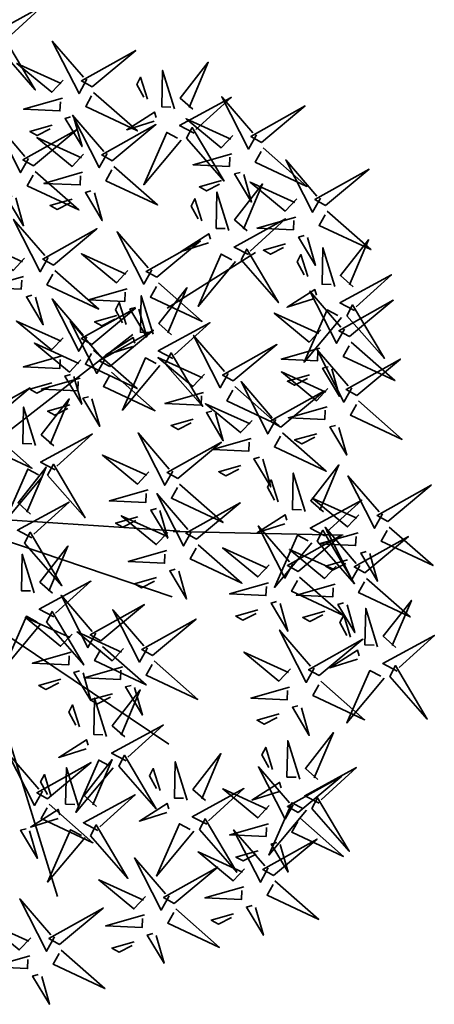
# Model space of a CAD drawing. Extents: x 883 to 364438, y -13 to 4201180.
# Tile 595 of 607: x 364376.132 to 364376.745, y 4200841.981 to 4200843.435. Entities that reach past the tile are written whole.
import ezdxf

# ---------------------------------------------------------------- set-up
doc = ezdxf.new("R2010")
doc.units = 0
doc.header["$LTSCALE"] = 0.5
doc.header["$MEASUREMENT"] = 0
doc.layers.add('L-tree', color=102, linetype='Continuous', lineweight=35)

# ---------------------------------------------------------------- blocks, each defined once
blk = doc.blocks.new('shrub3')
at = {"color": 32}
for p, q in [((68.94, 162.35), (98.58, 213.48)), ((-5.99, -2.5), (58.67, 140.12)), ((130.91, 52.02), (217.13, 95.08)), ((7.48, -2.5), (134.11, 54.01)), ((12.87, -2.5), (147.58, 19.03)), ((12.87, -5.19), (169.14, -161.27)), ((58.17, -42.16), (184.8, -55.61))]:
    blk.add_line(p, q, dxfattribs=at)
at = {"color": 94}
for points in [[(29.32, 268.76), (20.08, 271.07), (24.7, 296.43), (27.01, 268.76)], [(36.24, 257.23), (27.01, 257.23), (45.48, 284.9), (36.24, 259.54)], [(-82.48, 253), (-91.71, 253), (-73.24, 280.67), (-82.48, 255.31)], [(68.03, 272.82), (67.8, 263.59), (40.6, 282.74), (65.73, 272.87)], [(74.83, 268.03), (106.93, 260.3), (74.6, 258.8), (74.77, 265.72)], [(116.79, 258), (116.56, 248.76), (89.36, 267.92), (114.49, 258.05)], [(-31.61, 255.88), (-31.84, 246.65), (-59.04, 265.8), (-33.91, 255.94)], [(56.33, 266.18), (53.8, 257.01), (28.56, 262.26), (56.27, 263.87)], [(13.16, 252.62), (1.62, 241.09), (10.85, 257.23), (13.16, 254.93)], [(-24.81, 251.09), (7.29, 243.36), (-25.04, 241.86), (-24.87, 248.78)], [(105.09, 251.36), (102.56, 242.19), (77.32, 247.44), (105.04, 249.05)], [(123.59, 253.21), (155.69, 245.48), (123.36, 243.97), (123.53, 250.9)], [(-43.31, 249.24), (-45.84, 240.07), (-71.08, 245.32), (-43.37, 246.93)], [(31.63, 250.32), (24.7, 218.04), (22.39, 250.32), (29.32, 250.32)], [(72.06, 249.62), (83.3, 237.79), (67.4, 247.43), (69.76, 249.68)], [(88.68, 222.18), (79.44, 224.49), (84.06, 249.85), (86.37, 222.18)], [(156.52, 222.18), (147.29, 224.49), (151.9, 249.85), (154.21, 222.18)], [(95.61, 210.65), (86.37, 210.65), (104.84, 238.32), (95.61, 212.96)], [(120.82, 234.8), (132.06, 222.97), (116.16, 232.61), (118.52, 234.86)], [(163.45, 210.65), (154.21, 210.65), (172.68, 238.32), (163.45, 212.96)], [(-27.58, 232.68), (-16.34, 220.86), (-32.24, 230.49), (-29.88, 232.74)], [(-1.93, 224.12), (-2.16, 214.89), (-29.36, 234.04), (-4.23, 224.17)], [(-13.63, 217.48), (-16.16, 208.31), (-41.4, 213.56), (-13.69, 215.17)], [(4.87, 219.33), (36.97, 211.6), (4.64, 210.1), (4.81, 217.02)], [(-40.09, 200.83), (-40.32, 191.59), (-67.52, 210.75), (-42.39, 200.88)], [(72.52, 206.04), (60.98, 194.51), (70.21, 210.65), (72.52, 208.35)], [(140.36, 206.04), (128.82, 194.51), (138.05, 210.65), (140.36, 208.35)], [(163.43, 198.71), (163.2, 189.48), (136, 208.63), (161.13, 198.77)], [(2.1, 200.92), (13.34, 189.09), (-2.56, 198.73), (-0.2, 200.98)], [(90.99, 203.73), (84.06, 171.45), (81.75, 203.73), (88.68, 203.73)], [(158.83, 203.73), (151.9, 171.45), (149.59, 203.73), (156.52, 203.73)], [(-33.29, 196.04), (-1.19, 188.31), (-33.52, 186.81), (-33.35, 193.73)], [(151.73, 192.07), (149.2, 182.9), (123.96, 188.15), (151.68, 189.77)], [(170.23, 193.92), (202.33, 186.19), (170, 184.69), (170.17, 191.61)], [(51.07, 177.53), (50.84, 168.3), (23.64, 187.46), (48.77, 177.59)], [(182.51, 171.18), (182.28, 161.95), (155.08, 181.11), (180.21, 171.24)], [(-36.06, 177.63), (-24.82, 165.8), (-40.72, 175.44), (-38.36, 177.69)], [(78.08, 150.19), (68.84, 152.49), (73.46, 177.86), (75.77, 150.19)], [(167.46, 175.51), (178.7, 163.69), (162.8, 173.32), (165.16, 175.57)], [(39.37, 170.9), (36.84, 161.73), (11.6, 166.98), (39.31, 168.59)], [(57.87, 172.75), (89.97, 165.01), (57.64, 163.51), (57.81, 170.44)], [(-4.05, 156.36), (-4.28, 147.13), (-31.48, 166.28), (-6.35, 156.42)], [(85.01, 138.66), (75.77, 138.66), (94.24, 166.33), (85.01, 140.97)], [(170.81, 164.55), (168.28, 155.37), (143.04, 160.62), (170.76, 162.24)], [(189.31, 166.39), (221.41, 158.66), (189.08, 157.16), (189.25, 164.09)], [(2.75, 151.57), (34.85, 143.84), (2.52, 142.34), (2.69, 149.26)], [(55.1, 154.34), (66.34, 142.51), (50.44, 152.15), (52.8, 154.4)], [(116.79, 145.77), (116.56, 136.54), (89.36, 155.7), (114.49, 145.83)], [(-15.75, 149.73), (-18.28, 140.55), (-43.52, 145.8), (-15.81, 147.42)], [(152.83, 135.19), (152.6, 125.95), (125.4, 145.11), (150.53, 135.24)], [(186.54, 147.99), (197.78, 136.16), (181.88, 145.8), (184.24, 148.05)], [(123.59, 140.98), (155.69, 133.25), (123.36, 131.75), (123.53, 138.68)], [(36.23, 126.72), (36, 117.49), (8.8, 136.64), (33.93, 126.77)], [(61.92, 134.05), (50.38, 122.52), (59.61, 138.66), (61.92, 136.35)], [(105.09, 139.14), (102.56, 129.96), (77.32, 135.21), (105.04, 136.83)], [(-0.02, 133.17), (11.22, 121.34), (-4.68, 130.97), (-2.32, 133.22)], [(51.07, 120.36), (50.84, 111.13), (23.64, 130.29), (48.77, 120.42)], [(80.39, 131.74), (73.46, 99.46), (71.15, 131.74), (78.08, 131.74)], [(141.13, 128.55), (138.6, 119.38), (113.36, 124.63), (141.08, 126.24)], [(159.63, 130.4), (191.73, 122.67), (159.4, 121.17), (159.57, 128.09)], [(201.04, 101.49), (191.81, 103.79), (196.42, 129.16), (198.73, 101.49)], [(231.27, 116.13), (231.04, 106.9), (203.84, 126.05), (228.97, 116.19)], [(24.53, 120.08), (22, 110.91), (-3.24, 116.16), (24.47, 117.77)], [(43.03, 121.93), (75.13, 114.2), (42.8, 112.7), (42.97, 119.62)], [(120.82, 122.58), (132.06, 110.75), (116.16, 120.39), (118.52, 122.64)], [(207.97, 89.96), (198.73, 89.96), (217.2, 117.63), (207.97, 92.27)], [(39.37, 113.73), (36.84, 104.56), (11.6, 109.81), (39.31, 111.42)], [(57.87, 115.58), (89.97, 107.84), (57.64, 106.34), (57.81, 113.27)], [(156.86, 111.99), (168.1, 100.16), (152.2, 109.8), (154.56, 112.05)], [(219.57, 109.49), (217.04, 100.32), (191.8, 105.57), (219.52, 107.19)], [(238.07, 111.34), (270.17, 103.61), (237.84, 102.11), (238.01, 109.03)], [(40.26, 103.52), (51.5, 91.69), (35.6, 101.33), (37.96, 103.58)], [(55.1, 97.17), (66.34, 85.34), (50.44, 94.98), (52.8, 97.23)], [(48.4, 63.38), (39.16, 65.68), (43.78, 91.04), (46.09, 63.38)], [(114.67, 82.25), (114.44, 73.02), (87.24, 92.18), (112.37, 82.31)], [(184.88, 85.35), (173.34, 73.82), (182.57, 89.96), (184.88, 87.65)], [(233.39, 84.37), (233.16, 75.14), (205.96, 94.29), (231.09, 84.43)], [(235.3, 92.94), (246.54, 81.11), (230.64, 90.74), (233, 92.99)], [(55.33, 51.85), (46.09, 51.85), (64.56, 79.52), (55.33, 54.15)], [(203.35, 83.04), (196.42, 50.76), (194.11, 83.04), (201.04, 83.04)], [(240.19, 79.58), (272.29, 71.85), (239.96, 70.35), (240.13, 77.27)], [(273.12, 52.79), (263.89, 55.09), (268.5, 80.46), (270.81, 52.79)], [(102.97, 75.62), (100.44, 66.44), (75.2, 71.69), (102.92, 73.31)], [(121.47, 77.46), (153.57, 69.73), (121.24, 68.23), (121.41, 75.15)], [(199.47, 67.43), (199.24, 58.2), (172.04, 77.35), (197.17, 67.49)], [(221.69, 77.73), (219.16, 68.56), (193.92, 73.81), (221.64, 75.43)], [(280.05, 41.26), (270.81, 41.26), (289.28, 68.93), (280.05, 43.57)], [(140.11, 56.84), (139.88, 47.61), (112.68, 66.77), (137.81, 56.9)], [(206.27, 62.64), (238.37, 54.91), (206.04, 53.41), (206.21, 60.33)], [(118.7, 59.06), (129.94, 47.23), (114.04, 56.86), (116.4, 59.12)], [(187.77, 60.79), (185.24, 51.62), (160, 56.87), (187.72, 58.49)], [(237.42, 61.17), (248.66, 49.35), (232.76, 58.98), (235.12, 61.23)], [(11.23, 54.17), (43.33, 46.44), (11, 44.94), (11.17, 51.86)], [(54.76, 23.15), (45.52, 25.45), (50.14, 50.81), (52.45, 23.15)], [(128.41, 50.21), (125.88, 41.03), (100.64, 46.28), (128.36, 47.9)], [(146.91, 52.05), (179.01, 44.32), (146.68, 42.82), (146.85, 49.75)], [(50.71, 44.93), (43.78, 12.65), (41.47, 44.93), (48.4, 44.93)], [(61.69, 11.62), (52.45, 11.62), (70.92, 39.29), (61.69, 13.92)], [(203.5, 44.24), (214.74, 32.41), (198.84, 42.04), (201.2, 44.29)], [(256.96, 36.65), (245.42, 25.12), (254.65, 41.26), (256.96, 38.95)], [(144.14, 33.65), (155.38, 21.82), (139.48, 31.46), (141.84, 33.71)], [(275.43, 34.34), (268.5, 2.06), (266.19, 34.34), (273.12, 34.34)], [(237.63, 20.85), (237.4, 11.62), (210.2, 30.77), (235.33, 20.91)], [(86.56, -10.73), (77.32, -8.43), (81.94, 16.94), (84.25, -10.73)], [(225.93, 14.21), (223.4, 5.04), (198.16, 10.29), (225.88, 11.9)], [(244.43, 16.06), (276.53, 8.33), (244.2, 6.83), (244.37, 13.75)], [(93.49, -22.26), (84.25, -22.26), (102.72, 5.41), (93.49, -19.96)], [(148.59, -13.03), (148.36, -22.26), (121.16, -3.11), (146.29, -12.97)], [(241.66, -2.35), (252.9, -14.18), (237, -4.54), (239.36, -2.29)], [(118.91, -19.38), (118.68, -28.61), (91.48, -9.46), (116.61, -19.33)], [(268.88, -34.02), (259.65, -31.72), (264.26, -6.36), (266.57, -34.02)], [(136.89, -19.67), (134.36, -28.84), (109.12, -23.59), (136.84, -21.97)], [(155.39, -17.82), (187.49, -25.55), (155.16, -27.05), (155.33, -20.13)], [(275.81, -45.55), (266.57, -45.55), (285.04, -17.88), (275.81, -43.25)], [(107.21, -26.02), (104.68, -35.19), (79.44, -29.94), (107.16, -28.33)], [(125.71, -24.17), (157.81, -31.9), (125.48, -33.4), (125.65, -26.48)], [(88.87, -29.18), (81.94, -61.46), (79.63, -29.18), (86.56, -29.18)], [(152.62, -36.23), (163.86, -48.05), (147.96, -38.42), (150.32, -36.17)], [(160.76, -63.67), (151.53, -61.36), (156.14, -36), (158.45, -63.67)], [(122.94, -42.58), (134.18, -54.41), (118.28, -44.77), (120.64, -42.52)], [(263.07, -53.26), (262.84, -62.49), (235.64, -43.34), (260.77, -53.2)], [(167.69, -75.2), (158.45, -75.2), (176.92, -47.53), (167.69, -72.89)], [(218, -74.25), (208.77, -71.95), (213.38, -46.59), (215.69, -74.25)], [(252.72, -50.16), (241.18, -61.69), (250.41, -45.55), (252.72, -47.86)], [(271.19, -52.47), (264.26, -84.75), (261.95, -52.47), (268.88, -52.47)], [(224.93, -85.78), (215.69, -85.78), (234.16, -58.11), (224.93, -83.48)], [(251.37, -59.9), (248.84, -69.07), (223.6, -63.82), (251.32, -62.2)], [(269.87, -58.05), (301.97, -65.78), (269.64, -67.28), (269.81, -60.36)], [(144.6, -79.81), (133.06, -91.34), (142.29, -75.2), (144.6, -77.5)], [(267.1, -76.46), (278.34, -88.28), (262.44, -78.65), (264.8, -76.4)], [(163.07, -82.11), (156.14, -114.39), (153.83, -82.11), (160.76, -82.11)], [(165, -106.02), (155.77, -103.71), (160.38, -78.35), (162.69, -106.02)], [(267.31, -91.37), (267.08, -100.61), (239.88, -81.45), (265.01, -91.32)], [(201.84, -90.4), (190.3, -101.92), (199.53, -85.78), (201.84, -88.09)], [(171.93, -117.54), (162.69, -117.54), (181.16, -89.88), (171.93, -115.24)], [(220.31, -92.7), (213.38, -124.98), (211.07, -92.7), (218, -92.7)], [(255.61, -98.01), (253.08, -107.18), (227.84, -101.93), (255.56, -100.32)], [(274.11, -96.16), (306.21, -103.89), (273.88, -105.4), (274.05, -98.47)], [(133.75, -112.55), (133.52, -121.78), (106.32, -102.62), (131.45, -112.49)], [(271.34, -114.57), (282.58, -126.4), (266.68, -116.76), (269.04, -114.51)], [(148.84, -122.16), (137.3, -133.69), (146.53, -117.54), (148.84, -119.85)], [(140.55, -117.34), (172.65, -125.07), (140.32, -126.57), (140.49, -119.65)], [(224.91, -131.61), (224.68, -140.84), (197.48, -121.68), (222.61, -131.55)], [(167.31, -124.46), (160.38, -156.74), (158.07, -124.46), (165, -124.46)], [(137.78, -135.74), (149.02, -147.57), (133.12, -137.94), (135.48, -135.69)], [(213.21, -138.24), (210.68, -147.41), (185.44, -142.16), (213.16, -140.55)], [(231.71, -136.39), (263.81, -144.13), (231.48, -145.63), (231.65, -138.7)], [(228.94, -154.8), (240.18, -166.63), (224.28, -156.99), (226.64, -154.74)]]:
    blk.add_lwpolyline(points, dxfattribs=at)
at = {"color": 20}
for points in [[(72.58, 270.39), (84.86, 300.11), (65.67, 270.57), (72.58, 270.39)], [(121.34, 255.57), (133.62, 285.29), (114.43, 255.75), (121.34, 255.57)], [(-27.06, 253.45), (-14.78, 283.17), (-33.97, 253.63), (-27.06, 253.45)], [(20.08, 264.15), (3.92, 280.29), (13.16, 261.85), (17.78, 264.15)], [(3.92, 261.85), (-5.31, 271.07), (-5.31, 266.46), (1.62, 261.85)], [(33.94, 252.62), (63.95, 241.09), (33.94, 259.54), (33.94, 252.62)], [(60.71, 256.84), (44.17, 241.08), (62.84, 249.85), (60.65, 254.53)], [(-84.78, 248.39), (-54.77, 236.86), (-84.78, 255.31), (-84.78, 248.39)], [(2.62, 221.69), (14.9, 251.41), (-4.29, 221.87), (2.62, 221.69)], [(-38.93, 239.9), (-55.47, 224.14), (-36.8, 232.91), (-38.99, 237.59)], [(62.61, 240.62), (53.16, 231.62), (57.77, 231.51), (62.55, 238.31)], [(109.47, 242.01), (92.93, 226.26), (111.6, 235.03), (109.41, 239.71)], [(79.44, 217.57), (63.28, 233.71), (72.52, 215.26), (77.14, 217.57)], [(147.29, 217.57), (131.13, 233.71), (140.36, 215.26), (144.98, 217.57)], [(-37.03, 223.68), (-46.48, 214.68), (-41.87, 214.57), (-37.09, 221.37)], [(-35.54, 198.4), (-23.26, 228.12), (-42.45, 198.58), (-35.54, 198.4)], [(63.28, 215.26), (54.05, 224.49), (54.05, 219.87), (60.98, 215.26)], [(111.37, 225.8), (101.92, 216.8), (106.53, 216.68), (111.31, 223.49)], [(131.13, 215.26), (121.89, 224.49), (121.89, 219.87), (128.82, 215.26)], [(167.98, 196.29), (180.26, 226), (161.07, 196.46), (167.98, 196.29)], [(93.3, 206.04), (123.31, 194.51), (93.3, 212.96), (93.3, 206.04)], [(161.14, 206.04), (191.15, 194.51), (161.14, 212.96), (161.14, 206.04)], [(-9.25, 208.13), (-25.79, 192.38), (-7.12, 201.15), (-9.31, 205.83)], [(55.62, 175.11), (67.9, 204.83), (48.71, 175.28), (55.62, 175.11)], [(187.06, 168.76), (199.34, 198.47), (180.15, 168.93), (187.06, 168.76)], [(-7.35, 191.92), (-16.8, 182.92), (-12.19, 182.81), (-7.41, 189.61)], [(0.5, 153.94), (12.78, 183.65), (-6.41, 154.11), (0.5, 153.94)], [(156.11, 182.73), (139.57, 166.97), (158.24, 175.74), (156.05, 180.42)], [(121.34, 143.35), (133.62, 173.06), (114.43, 143.52), (121.34, 143.35)], [(68.84, 145.58), (52.68, 161.72), (61.92, 143.27), (66.54, 145.58)], [(158.01, 166.51), (148.56, 157.51), (153.17, 157.4), (157.96, 164.21)], [(157.38, 132.76), (169.66, 162.48), (150.47, 132.94), (157.38, 132.76)], [(43.75, 161.55), (27.21, 145.8), (45.88, 154.57), (43.69, 159.24)], [(40.78, 124.29), (53.06, 154.01), (33.87, 124.47), (40.78, 124.29)], [(52.68, 143.27), (43.45, 152.49), (43.45, 147.88), (50.38, 143.27)], [(175.19, 155.2), (158.65, 139.45), (177.32, 148.22), (175.13, 152.89)], [(45.65, 145.34), (36.2, 136.34), (40.81, 136.22), (45.59, 143.03)], [(55.62, 117.94), (67.9, 147.66), (48.71, 118.11), (55.62, 117.94)], [(-11.37, 140.38), (-27.91, 124.63), (-9.24, 133.4), (-11.43, 138.07)], [(82.7, 134.05), (112.71, 122.52), (82.7, 140.97), (82.7, 134.05)], [(235.82, 113.71), (248.1, 143.42), (228.91, 113.88), (235.82, 113.71)], [(177.09, 138.99), (167.64, 129.99), (172.25, 129.87), (177.04, 136.68)], [(109.47, 129.79), (92.93, 114.04), (111.6, 122.81), (109.41, 127.48)], [(145.51, 119.2), (128.97, 103.45), (147.64, 112.22), (145.45, 116.9)], [(111.37, 113.58), (101.92, 104.58), (106.53, 104.46), (111.31, 111.27)], [(191.81, 96.88), (175.65, 113.02), (184.88, 94.57), (189.5, 96.88)], [(237.94, 81.95), (250.22, 111.66), (231.03, 82.12), (237.94, 81.95)], [(28.91, 110.73), (12.37, 94.98), (31.04, 103.75), (28.85, 108.43)], [(119.22, 79.83), (131.5, 109.54), (112.31, 80), (119.22, 79.83)], [(43.75, 104.38), (27.21, 88.63), (45.88, 97.4), (43.69, 102.07)], [(147.41, 102.99), (137.96, 93.99), (142.57, 93.88), (147.36, 100.68)], [(175.65, 94.57), (166.41, 103.79), (166.41, 99.18), (173.34, 94.57)], [(223.95, 100.15), (207.41, 84.4), (226.08, 93.17), (223.89, 97.84)], [(30.81, 94.52), (21.36, 85.52), (25.97, 85.41), (30.75, 92.21)], [(204.02, 65.01), (216.3, 94.72), (197.11, 65.18), (204.02, 65.01)], [(205.66, 85.35), (235.67, 73.82), (205.66, 92.27), (205.66, 85.35)], [(8.98, 56.54), (21.26, 86.25), (2.07, 56.71), (8.98, 56.54)], [(45.65, 88.17), (36.2, 79.17), (40.81, 79.05), (45.59, 85.86)], [(144.66, 54.42), (156.94, 84.13), (137.75, 54.59), (144.66, 54.42)], [(225.85, 83.93), (216.4, 74.93), (221.01, 74.82), (225.8, 81.63)], [(39.16, 58.76), (23, 74.9), (32.24, 56.46), (36.86, 58.76)], [(226.07, 68.39), (209.53, 52.64), (228.2, 61.41), (226.01, 66.08)], [(107.35, 66.27), (90.81, 50.52), (109.48, 59.29), (107.29, 63.96)], [(263.89, 48.18), (247.73, 64.32), (256.96, 45.87), (261.58, 48.18)], [(53.02, 47.24), (83.03, 35.71), (53.02, 54.15), (53.02, 47.24)], [(192.15, 51.45), (175.61, 35.7), (194.28, 44.47), (192.09, 49.14)], [(227.97, 52.17), (218.52, 43.17), (223.13, 43.06), (227.92, 49.87)], [(247.73, 45.87), (238.49, 55.09), (238.49, 50.48), (245.42, 45.87)], [(109.25, 50.06), (99.8, 41.06), (104.41, 40.94), (109.19, 47.75)], [(242.18, 18.42), (254.46, 48.14), (235.27, 18.6), (242.18, 18.42)], [(132.79, 40.86), (116.25, 25.11), (134.92, 33.88), (132.73, 38.55)], [(277.74, 36.65), (307.75, 25.12), (277.74, 43.57), (277.74, 36.65)], [(194.05, 35.23), (184.6, 26.23), (189.21, 26.12), (194, 32.93)], [(134.69, 24.65), (125.24, 15.65), (129.85, 15.53), (134.63, 22.34)], [(59.38, 7), (89.39, -4.52), (59.38, 13.92), (59.38, 7)], [(153.14, -15.45), (165.42, 14.26), (146.23, -15.28), (153.14, -15.45)], [(123.46, -21.81), (135.74, 7.91), (116.55, -21.63), (123.46, -21.81)], [(77.32, -15.34), (61.16, 0.8), (70.4, -17.65), (75.02, -15.34)], [(230.31, 4.87), (213.77, -10.89), (232.44, -2.12), (230.25, 2.56)], [(232.21, -11.35), (222.76, -20.35), (227.37, -20.46), (232.16, -13.66)], [(91.18, -26.87), (121.19, -38.4), (91.18, -19.96), (91.18, -26.87)], [(259.65, -38.64), (243.49, -22.5), (252.72, -40.94), (257.34, -38.64)], [(267.62, -55.68), (279.9, -25.97), (260.71, -55.51), (267.62, -55.68)], [(141.27, -29.01), (124.73, -44.76), (143.4, -35.99), (141.21, -31.32)], [(243.49, -40.94), (234.25, -31.72), (234.25, -36.33), (241.18, -40.94)], [(111.59, -35.37), (95.05, -51.12), (113.72, -42.35), (111.53, -37.67)], [(273.5, -50.16), (303.51, -61.69), (273.5, -43.25), (273.5, -50.16)], [(143.17, -45.23), (133.72, -54.23), (138.33, -54.34), (143.12, -47.53)], [(113.49, -51.58), (104.04, -60.58), (108.65, -60.69), (113.43, -53.89)], [(151.53, -68.28), (135.37, -52.14), (144.6, -70.59), (149.22, -68.28)], [(135.37, -70.59), (126.13, -61.36), (126.13, -65.97), (133.06, -70.59)], [(208.77, -78.87), (192.61, -62.73), (201.84, -81.17), (206.46, -78.87)], [(271.86, -93.8), (284.14, -64.08), (264.95, -93.62), (271.86, -93.8)], [(192.61, -81.17), (183.37, -71.95), (183.37, -76.56), (190.3, -81.17)], [(255.75, -69.24), (239.21, -85), (257.88, -76.23), (255.7, -71.55)], [(165.38, -79.81), (195.39, -91.34), (165.38, -72.89), (165.38, -79.81)], [(222.62, -90.4), (252.63, -101.92), (222.62, -83.48), (222.62, -90.4)], [(138.3, -114.97), (150.58, -85.26), (131.39, -114.8), (138.3, -114.97)], [(257.65, -85.46), (248.2, -94.46), (252.81, -94.57), (257.6, -87.76)], [(155.77, -110.63), (139.61, -94.49), (148.84, -112.93), (153.46, -110.63)], [(139.61, -112.93), (130.37, -103.71), (130.37, -108.32), (137.3, -112.93)], [(229.46, -134.03), (241.74, -104.31), (222.55, -133.86), (229.46, -134.03)], [(259.99, -107.36), (243.45, -123.11), (262.12, -114.34), (259.94, -109.66)], [(169.62, -122.16), (199.63, -133.69), (169.62, -115.24), (169.62, -122.16)], [(261.89, -123.57), (252.44, -132.57), (257.05, -132.69), (261.84, -125.88)], [(217.59, -147.59), (201.05, -163.34), (219.72, -154.57), (217.53, -149.9)], [(182.82, -184.85), (195.1, -155.13), (175.91, -184.67), (182.82, -184.85)]]:
    blk.add_lwpolyline(points, dxfattribs=at)
at = {"color": 98}
for points in [[(219.49, -163.8), (210.04, -172.8), (214.65, -172.92), (219.44, -166.11)], [(178.27, -182.42), (178.04, -191.65), (150.84, -172.5), (175.97, -182.36)], [(166.57, -189.06), (164.04, -198.23), (138.8, -192.98), (166.52, -191.37)], [(185.07, -187.21), (217.17, -194.94), (184.84, -196.44), (185.01, -189.52)], [(170.95, -198.4), (154.41, -214.16), (173.08, -205.39), (170.89, -200.71)], [(182.3, -205.62), (193.54, -217.44), (177.64, -207.81), (180, -205.56)]]:
    blk.add_lwpolyline(points, dxfattribs=at)

msp = doc.modelspace()

# ---------------------------------------------------------------- block references
at = {"layer": 'L-tree', "linetype": 'Continuous', "xscale": 0.002608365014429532, "yscale": 0.002608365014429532, "zscale": 0.002608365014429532, "rotation": 332.240596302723}
msp.add_blockref('shrub3', (364375.9938, 4200842.718), dxfattribs=at)

doc.saveas('drawing.dxf')
